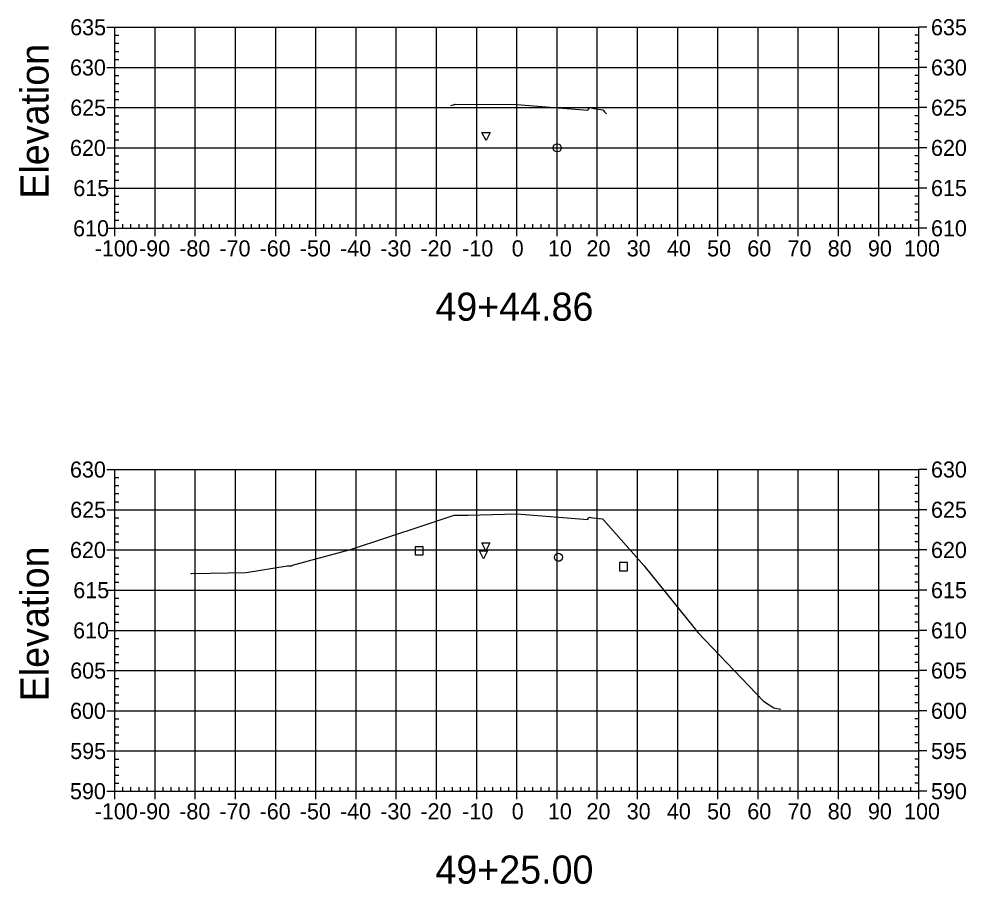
# Model space of a CAD drawing. Extents: x 708103 to 717568, y 374476 to 378707.
# Drawn here: x 712503.1 to 712738.7, y 377651.5 to 377866.7 of the extents above; entities that cross this region are included whole.
import ezdxf

# ---------------------------------------------------------------- set-up
doc = ezdxf.new("R2010")
doc.units = 0
for name, color, linetype in [('1', 7, 'Continuous'), ('10', 7, 'Continuous'), ('13', 7, 'Continuous'), ('4', 7, 'Continuous'), ('57', 7, 'Continuous'), ('60', 7, 'Continuous'), ('Existing', 7, 'Continuous')]:
    doc.layers.add(name, color=color, linetype=linetype)

msp = doc.modelspace()

# ---------------------------------------------------------------- linework, layer by layer
at = {"layer": '1'}
for points in [[(712619.29, 377836.46), (712618.29, 377838.46), (712620.29, 377838.46)], [(712619.27, 377734.42), (712618.27, 377736.42), (712620.27, 377736.42)], [(712618.64, 377732.41), (712617.64, 377734.41), (712619.64, 377734.41)]]:
    msp.add_lwpolyline(points, close=True, dxfattribs=at)
at = {"layer": '10'}
msp.add_lwpolyline([(712601.63, 377733.38), (712603.63, 377733.38), (712603.63, 377735.38), (712601.63, 377735.38)], close=True, dxfattribs=at)
at = {"layer": '13'}
for centre in [(712637.02, 377834.64), (712637.3, 377732.8)]:
    msp.add_circle(centre, 1, dxfattribs=at)
at = {"layer": '4'}
msp.add_lwpolyline([(712652.46, 377729.47), (712654.46, 377729.47), (712654.46, 377731.47), (712652.46, 377731.47)], close=True, dxfattribs=at)
at = {"layer": '57'}
for p, q in [((712524.98, 377864.63), (712526.98, 377864.63)), ((712526.98, 377864.63), (712726.98, 377864.63)), ((712526.98, 377814.63), (712526.98, 377864.63)), ((712526.98, 377814.63), (712526.98, 377864.63)), ((712536.98, 377814.63), (712536.98, 377864.63)), ((712546.98, 377814.63), (712546.98, 377864.63)), ((712556.98, 377814.63), (712556.98, 377864.63)), ((712566.98, 377814.63), (712566.98, 377864.63)), ((712576.98, 377814.63), (712576.98, 377864.63)), ((712586.98, 377814.63), (712586.98, 377864.63)), ((712596.98, 377814.63), (712596.98, 377864.63)), ((712606.98, 377814.63), (712606.98, 377864.63)), ((712616.98, 377814.63), (712616.98, 377864.63)), ((712626.98, 377814.63), (712626.98, 377864.63)), ((712636.98, 377814.63), (712636.98, 377864.63)), ((712646.98, 377814.63), (712646.98, 377864.63)), ((712656.98, 377814.63), (712656.98, 377864.63)), ((712666.98, 377814.63), (712666.98, 377864.63)), ((712676.98, 377814.63), (712676.98, 377864.63)), ((712686.98, 377814.63), (712686.98, 377864.63)), ((712696.98, 377814.63), (712696.98, 377864.63)), ((712706.98, 377814.63), (712706.98, 377864.63)), ((712716.98, 377814.63), (712716.98, 377864.63)), ((712726.98, 377814.63), (712726.98, 377864.63)), ((712726.98, 377814.63), (712726.98, 377864.63)), ((712728.98, 377864.63), (712726.98, 377864.63)), ((712526.98, 377862.63), (712527.98, 377862.63)), ((712726.98, 377862.63), (712725.98, 377862.63)), ((712526.98, 377860.63), (712527.98, 377860.63)), ((712726.98, 377860.63), (712725.98, 377860.63)), ((712526.98, 377858.63), (712527.98, 377858.63)), ((712726.98, 377858.63), (712725.98, 377858.63)), ((712526.98, 377856.63), (712527.98, 377856.63)), ((712726.98, 377856.63), (712725.98, 377856.63)), ((712524.98, 377854.63), (712526.98, 377854.63)), ((712526.98, 377854.63), (712726.98, 377854.63)), ((712728.98, 377854.63), (712726.98, 377854.63)), ((712526.98, 377852.63), (712527.98, 377852.63)), ((712526.98, 377850.63), (712527.98, 377850.63)), ((712726.98, 377852.63), (712725.98, 377852.63)), ((712726.98, 377850.63), (712725.98, 377850.63)), ((712526.98, 377848.63), (712527.98, 377848.63)), ((712726.98, 377848.63), (712725.98, 377848.63)), ((712526.98, 377846.63), (712527.98, 377846.63)), ((712726.98, 377846.63), (712725.98, 377846.63)), ((712524.98, 377844.63), (712526.98, 377844.63)), ((712526.98, 377844.63), (712726.98, 377844.63)), ((712728.98, 377844.63), (712726.98, 377844.63)), ((712526.98, 377842.63), (712527.98, 377842.63)), ((712726.98, 377842.63), (712725.98, 377842.63)), ((712526.98, 377840.63), (712527.98, 377840.63)), ((712526.98, 377838.63), (712527.98, 377838.63)), ((712726.98, 377840.63), (712725.98, 377840.63)), ((712726.98, 377838.63), (712725.98, 377838.63)), ((712526.98, 377836.63), (712527.98, 377836.63)), ((712726.98, 377836.63), (712725.98, 377836.63)), ((712524.98, 377834.63), (712526.98, 377834.63)), ((712526.98, 377834.63), (712726.98, 377834.63)), ((712728.98, 377834.63), (712726.98, 377834.63)), ((712526.98, 377832.63), (712527.98, 377832.63)), ((712726.98, 377832.63), (712725.98, 377832.63)), ((712526.98, 377830.63), (712527.98, 377830.63)), ((712726.98, 377830.63), (712725.98, 377830.63)), ((712526.98, 377828.63), (712527.98, 377828.63)), ((712726.98, 377828.63), (712725.98, 377828.63)), ((712524.98, 377824.63), (712526.98, 377824.63)), ((712526.98, 377826.63), (712527.98, 377826.63)), ((712526.98, 377824.63), (712726.98, 377824.63)), ((712726.98, 377826.63), (712725.98, 377826.63)), ((712728.98, 377824.63), (712726.98, 377824.63)), ((712526.98, 377822.63), (712527.98, 377822.63)), ((712726.98, 377822.63), (712725.98, 377822.63)), ((712526.98, 377820.63), (712527.98, 377820.63)), ((712726.98, 377820.63), (712725.98, 377820.63)), ((712526.98, 377818.63), (712527.98, 377818.63)), ((712726.98, 377818.63), (712725.98, 377818.63)), ((712526.98, 377816.63), (712527.98, 377816.63)), ((712528.98, 377814.63), (712528.98, 377815.63)), ((712530.98, 377814.63), (712530.98, 377815.63)), ((712532.98, 377814.63), (712532.98, 377815.63)), ((712534.98, 377814.63), (712534.98, 377815.63)), ((712538.98, 377814.63), (712538.98, 377815.63)), ((712540.98, 377814.63), (712540.98, 377815.63)), ((712542.98, 377814.63), (712542.98, 377815.63)), ((712544.98, 377814.63), (712544.98, 377815.63)), ((712548.98, 377814.63), (712548.98, 377815.63)), ((712550.98, 377814.63), (712550.98, 377815.63)), ((712552.98, 377814.63), (712552.98, 377815.63)), ((712554.98, 377814.63), (712554.98, 377815.63)), ((712558.98, 377814.63), (712558.98, 377815.63)), ((712560.98, 377814.63), (712560.98, 377815.63)), ((712562.98, 377814.63), (712562.98, 377815.63)), ((712564.98, 377814.63), (712564.98, 377815.63)), ((712568.98, 377814.63), (712568.98, 377815.63)), ((712570.98, 377814.63), (712570.98, 377815.63)), ((712572.98, 377814.63), (712572.98, 377815.63)), ((712574.98, 377814.63), (712574.98, 377815.63)), ((712578.98, 377814.63), (712578.98, 377815.63)), ((712580.98, 377814.63), (712580.98, 377815.63)), ((712582.98, 377814.63), (712582.98, 377815.63)), ((712584.98, 377814.63), (712584.98, 377815.63)), ((712588.98, 377814.63), (712588.98, 377815.63)), ((712590.98, 377814.63), (712590.98, 377815.63)), ((712592.98, 377814.63), (712592.98, 377815.63)), ((712594.98, 377814.63), (712594.98, 377815.63)), ((712598.98, 377814.63), (712598.98, 377815.63)), ((712600.98, 377814.63), (712600.98, 377815.63)), ((712602.98, 377814.63), (712602.98, 377815.63)), ((712604.98, 377814.63), (712604.98, 377815.63)), ((712608.98, 377814.63), (712608.98, 377815.63)), ((712610.98, 377814.63), (712610.98, 377815.63)), ((712612.98, 377814.63), (712612.98, 377815.63)), ((712614.98, 377814.63), (712614.98, 377815.63)), ((712618.98, 377814.63), (712618.98, 377815.63)), ((712620.98, 377814.63), (712620.98, 377815.63)), ((712622.98, 377814.63), (712622.98, 377815.63)), ((712624.98, 377814.63), (712624.98, 377815.63)), ((712628.98, 377814.63), (712628.98, 377815.63)), ((712630.98, 377814.63), (712630.98, 377815.63)), ((712632.98, 377814.63), (712632.98, 377815.63)), ((712634.98, 377814.63), (712634.98, 377815.63)), ((712638.98, 377814.63), (712638.98, 377815.63)), ((712640.98, 377814.63), (712640.98, 377815.63)), ((712642.98, 377814.63), (712642.98, 377815.63)), ((712644.98, 377814.63), (712644.98, 377815.63)), ((712648.98, 377814.63), (712648.98, 377815.63)), ((712650.98, 377814.63), (712650.98, 377815.63)), ((712652.98, 377814.63), (712652.98, 377815.63)), ((712654.98, 377814.63), (712654.98, 377815.63)), ((712658.98, 377814.63), (712658.98, 377815.63)), ((712660.98, 377814.63), (712660.98, 377815.63)), ((712662.98, 377814.63), (712662.98, 377815.63)), ((712664.98, 377814.63), (712664.98, 377815.63)), ((712668.98, 377814.63), (712668.98, 377815.63)), ((712670.98, 377814.63), (712670.98, 377815.63)), ((712672.98, 377814.63), (712672.98, 377815.63)), ((712674.98, 377814.63), (712674.98, 377815.63)), ((712678.98, 377814.63), (712678.98, 377815.63)), ((712680.98, 377814.63), (712680.98, 377815.63)), ((712682.98, 377814.63), (712682.98, 377815.63)), ((712684.98, 377814.63), (712684.98, 377815.63)), ((712688.98, 377814.63), (712688.98, 377815.63)), ((712690.98, 377814.63), (712690.98, 377815.63)), ((712692.98, 377814.63), (712692.98, 377815.63)), ((712694.98, 377814.63), (712694.98, 377815.63)), ((712698.98, 377814.63), (712698.98, 377815.63)), ((712700.98, 377814.63), (712700.98, 377815.63)), ((712702.98, 377814.63), (712702.98, 377815.63)), ((712704.98, 377814.63), (712704.98, 377815.63)), ((712708.98, 377814.63), (712708.98, 377815.63)), ((712710.98, 377814.63), (712710.98, 377815.63)), ((712712.98, 377814.63), (712712.98, 377815.63)), ((712714.98, 377814.63), (712714.98, 377815.63)), ((712718.98, 377814.63), (712718.98, 377815.63)), ((712720.98, 377814.63), (712720.98, 377815.63)), ((712722.98, 377814.63), (712722.98, 377815.63)), ((712724.98, 377814.63), (712724.98, 377815.63)), ((712726.98, 377816.63), (712725.98, 377816.63)), ((712524.98, 377814.63), (712526.98, 377814.63)), ((712526.98, 377814.63), (712726.98, 377814.63)), ((712526.98, 377814.63), (712726.98, 377814.63)), ((712526.98, 377812.63), (712526.98, 377814.63)), ((712536.98, 377812.63), (712536.98, 377814.63)), ((712546.98, 377812.63), (712546.98, 377814.63)), ((712556.98, 377812.63), (712556.98, 377814.63)), ((712566.98, 377812.63), (712566.98, 377814.63)), ((712576.98, 377812.63), (712576.98, 377814.63)), ((712586.98, 377812.63), (712586.98, 377814.63)), ((712596.98, 377812.63), (712596.98, 377814.63)), ((712606.98, 377812.63), (712606.98, 377814.63)), ((712616.98, 377812.63), (712616.98, 377814.63)), ((712626.98, 377812.63), (712626.98, 377814.63)), ((712636.98, 377812.63), (712636.98, 377814.63)), ((712646.98, 377812.63), (712646.98, 377814.63)), ((712656.98, 377812.63), (712656.98, 377814.63)), ((712666.98, 377812.63), (712666.98, 377814.63)), ((712676.98, 377812.63), (712676.98, 377814.63)), ((712686.98, 377812.63), (712686.98, 377814.63)), ((712696.98, 377812.63), (712696.98, 377814.63)), ((712706.98, 377812.63), (712706.98, 377814.63)), ((712716.98, 377812.63), (712716.98, 377814.63)), ((712726.98, 377812.63), (712726.98, 377814.63)), ((712728.98, 377814.63), (712726.98, 377814.63)), ((712524.98, 377754.63), (712526.98, 377754.63)), ((712526.98, 377754.63), (712726.98, 377754.63)), ((712526.98, 377674.63), (712526.98, 377754.63)), ((712526.98, 377674.63), (712526.98, 377754.63)), ((712536.98, 377674.63), (712536.98, 377754.63)), ((712546.98, 377674.63), (712546.98, 377754.63)), ((712556.98, 377674.63), (712556.98, 377754.63)), ((712566.98, 377674.63), (712566.98, 377754.63)), ((712576.98, 377674.63), (712576.98, 377754.63)), ((712586.98, 377674.63), (712586.98, 377754.63)), ((712596.98, 377674.63), (712596.98, 377754.63)), ((712606.98, 377674.63), (712606.98, 377754.63)), ((712616.98, 377674.63), (712616.98, 377754.63)), ((712626.98, 377674.63), (712626.98, 377754.63)), ((712636.98, 377674.63), (712636.98, 377754.63)), ((712646.98, 377674.63), (712646.98, 377754.63)), ((712656.98, 377674.63), (712656.98, 377754.63)), ((712666.98, 377674.63), (712666.98, 377754.63)), ((712676.98, 377674.63), (712676.98, 377754.63)), ((712686.98, 377674.63), (712686.98, 377754.63)), ((712696.98, 377674.63), (712696.98, 377754.63)), ((712706.98, 377674.63), (712706.98, 377754.63)), ((712716.98, 377674.63), (712716.98, 377754.63)), ((712726.98, 377674.63), (712726.98, 377754.63)), ((712726.98, 377674.63), (712726.98, 377754.63)), ((712728.98, 377754.63), (712726.98, 377754.63)), ((712526.98, 377752.63), (712527.98, 377752.63)), ((712726.98, 377752.63), (712725.98, 377752.63)), ((712526.98, 377750.63), (712527.98, 377750.63)), ((712726.98, 377750.63), (712725.98, 377750.63)), ((712526.98, 377748.63), (712527.98, 377748.63)), ((712726.98, 377748.63), (712725.98, 377748.63)), ((712524.98, 377744.63), (712526.98, 377744.63)), ((712526.98, 377746.63), (712527.98, 377746.63)), ((712526.98, 377744.63), (712726.98, 377744.63)), ((712726.98, 377746.63), (712725.98, 377746.63)), ((712728.98, 377744.63), (712726.98, 377744.63)), ((712526.98, 377742.63), (712527.98, 377742.63)), ((712726.98, 377742.63), (712725.98, 377742.63)), ((712526.98, 377740.63), (712527.98, 377740.63)), ((712726.98, 377740.63), (712725.98, 377740.63)), ((712526.98, 377738.63), (712527.98, 377738.63)), ((712726.98, 377738.63), (712725.98, 377738.63)), ((712526.98, 377736.63), (712527.98, 377736.63)), ((712726.98, 377736.63), (712725.98, 377736.63)), ((712524.98, 377734.63), (712526.98, 377734.63)), ((712526.98, 377734.63), (712726.98, 377734.63)), ((712526.98, 377732.63), (712527.98, 377732.63)), ((712726.98, 377732.63), (712725.98, 377732.63)), ((712728.98, 377734.63), (712726.98, 377734.63)), ((712526.98, 377730.63), (712527.98, 377730.63)), ((712726.98, 377730.63), (712725.98, 377730.63)), ((712526.98, 377728.63), (712527.98, 377728.63)), ((712726.98, 377728.63), (712725.98, 377728.63)), ((712526.98, 377726.63), (712527.98, 377726.63)), ((712726.98, 377726.63), (712725.98, 377726.63)), ((712524.98, 377724.63), (712526.98, 377724.63)), ((712526.98, 377724.63), (712726.98, 377724.63)), ((712728.98, 377724.63), (712726.98, 377724.63)), ((712526.98, 377722.63), (712527.98, 377722.63)), ((712726.98, 377722.63), (712725.98, 377722.63)), ((712526.98, 377720.63), (712527.98, 377720.63)), ((712526.98, 377718.63), (712527.98, 377718.63)), ((712726.98, 377720.63), (712725.98, 377720.63)), ((712726.98, 377718.63), (712725.98, 377718.63)), ((712526.98, 377716.63), (712527.98, 377716.63)), ((712726.98, 377716.63), (712725.98, 377716.63)), ((712524.98, 377714.63), (712526.98, 377714.63)), ((712526.98, 377714.63), (712726.98, 377714.63)), ((712728.98, 377714.63), (712726.98, 377714.63)), ((712526.98, 377712.63), (712527.98, 377712.63)), ((712726.98, 377712.63), (712725.98, 377712.63)), ((712526.98, 377710.63), (712527.98, 377710.63)), ((712726.98, 377710.63), (712725.98, 377710.63)), ((712526.98, 377708.63), (712527.98, 377708.63)), ((712726.98, 377708.63), (712725.98, 377708.63)), ((712524.98, 377704.63), (712526.98, 377704.63)), ((712526.98, 377706.63), (712527.98, 377706.63)), ((712526.98, 377704.63), (712726.98, 377704.63)), ((712726.98, 377706.63), (712725.98, 377706.63)), ((712728.98, 377704.63), (712726.98, 377704.63)), ((712526.98, 377702.63), (712527.98, 377702.63)), ((712726.98, 377702.63), (712725.98, 377702.63)), ((712526.98, 377700.63), (712527.98, 377700.63)), ((712726.98, 377700.63), (712725.98, 377700.63)), ((712526.98, 377698.63), (712527.98, 377698.63)), ((712726.98, 377698.63), (712725.98, 377698.63)), ((712526.98, 377696.63), (712527.98, 377696.63)), ((712726.98, 377696.63), (712725.98, 377696.63)), ((712524.98, 377694.63), (712526.98, 377694.63)), ((712526.98, 377694.63), (712726.98, 377694.63)), ((712526.98, 377692.63), (712527.98, 377692.63)), ((712726.98, 377692.63), (712725.98, 377692.63)), ((712728.98, 377694.63), (712726.98, 377694.63)), ((712526.98, 377690.63), (712527.98, 377690.63)), ((712726.98, 377690.63), (712725.98, 377690.63)), ((712526.98, 377688.63), (712527.98, 377688.63)), ((712726.98, 377688.63), (712725.98, 377688.63)), ((712526.98, 377686.63), (712527.98, 377686.63)), ((712726.98, 377686.63), (712725.98, 377686.63)), ((712524.98, 377684.63), (712526.98, 377684.63)), ((712526.98, 377684.63), (712726.98, 377684.63)), ((712728.98, 377684.63), (712726.98, 377684.63)), ((712526.98, 377682.63), (712527.98, 377682.63)), ((712726.98, 377682.63), (712725.98, 377682.63)), ((712526.98, 377680.63), (712527.98, 377680.63)), ((712526.98, 377678.63), (712527.98, 377678.63)), ((712726.98, 377680.63), (712725.98, 377680.63)), ((712726.98, 377678.63), (712725.98, 377678.63)), ((712526.98, 377676.63), (712527.98, 377676.63)), ((712726.98, 377676.63), (712725.98, 377676.63)), ((712524.98, 377674.63), (712526.98, 377674.63)), ((712526.98, 377674.63), (712726.98, 377674.63)), ((712526.98, 377674.63), (712726.98, 377674.63)), ((712526.98, 377672.63), (712526.98, 377674.63)), ((712528.98, 377674.63), (712528.98, 377675.63)), ((712530.98, 377674.63), (712530.98, 377675.63)), ((712532.98, 377674.63), (712532.98, 377675.63)), ((712534.98, 377674.63), (712534.98, 377675.63)), ((712536.98, 377672.63), (712536.98, 377674.63)), ((712538.98, 377674.63), (712538.98, 377675.63)), ((712540.98, 377674.63), (712540.98, 377675.63)), ((712542.98, 377674.63), (712542.98, 377675.63)), ((712544.98, 377674.63), (712544.98, 377675.63)), ((712546.98, 377672.63), (712546.98, 377674.63)), ((712548.98, 377674.63), (712548.98, 377675.63)), ((712550.98, 377674.63), (712550.98, 377675.63)), ((712552.98, 377674.63), (712552.98, 377675.63)), ((712554.98, 377674.63), (712554.98, 377675.63)), ((712556.98, 377672.63), (712556.98, 377674.63)), ((712558.98, 377674.63), (712558.98, 377675.63)), ((712560.98, 377674.63), (712560.98, 377675.63)), ((712562.98, 377674.63), (712562.98, 377675.63)), ((712564.98, 377674.63), (712564.98, 377675.63)), ((712566.98, 377672.63), (712566.98, 377674.63)), ((712568.98, 377674.63), (712568.98, 377675.63)), ((712570.98, 377674.63), (712570.98, 377675.63)), ((712572.98, 377674.63), (712572.98, 377675.63)), ((712574.98, 377674.63), (712574.98, 377675.63)), ((712576.98, 377672.63), (712576.98, 377674.63)), ((712578.98, 377674.63), (712578.98, 377675.63)), ((712580.98, 377674.63), (712580.98, 377675.63)), ((712582.98, 377674.63), (712582.98, 377675.63)), ((712584.98, 377674.63), (712584.98, 377675.63)), ((712586.98, 377672.63), (712586.98, 377674.63)), ((712588.98, 377674.63), (712588.98, 377675.63)), ((712590.98, 377674.63), (712590.98, 377675.63)), ((712592.98, 377674.63), (712592.98, 377675.63)), ((712594.98, 377674.63), (712594.98, 377675.63)), ((712596.98, 377672.63), (712596.98, 377674.63)), ((712598.98, 377674.63), (712598.98, 377675.63)), ((712600.98, 377674.63), (712600.98, 377675.63)), ((712602.98, 377674.63), (712602.98, 377675.63)), ((712604.98, 377674.63), (712604.98, 377675.63)), ((712606.98, 377672.63), (712606.98, 377674.63)), ((712608.98, 377674.63), (712608.98, 377675.63)), ((712610.98, 377674.63), (712610.98, 377675.63)), ((712612.98, 377674.63), (712612.98, 377675.63)), ((712614.98, 377674.63), (712614.98, 377675.63)), ((712616.98, 377672.63), (712616.98, 377674.63)), ((712618.98, 377674.63), (712618.98, 377675.63)), ((712620.98, 377674.63), (712620.98, 377675.63)), ((712622.98, 377674.63), (712622.98, 377675.63)), ((712624.98, 377674.63), (712624.98, 377675.63)), ((712626.98, 377672.63), (712626.98, 377674.63)), ((712628.98, 377674.63), (712628.98, 377675.63)), ((712630.98, 377674.63), (712630.98, 377675.63)), ((712632.98, 377674.63), (712632.98, 377675.63)), ((712634.98, 377674.63), (712634.98, 377675.63)), ((712636.98, 377672.63), (712636.98, 377674.63)), ((712638.98, 377674.63), (712638.98, 377675.63)), ((712640.98, 377674.63), (712640.98, 377675.63)), ((712642.98, 377674.63), (712642.98, 377675.63)), ((712644.98, 377674.63), (712644.98, 377675.63)), ((712646.98, 377672.63), (712646.98, 377674.63)), ((712648.98, 377674.63), (712648.98, 377675.63)), ((712650.98, 377674.63), (712650.98, 377675.63)), ((712652.98, 377674.63), (712652.98, 377675.63)), ((712654.98, 377674.63), (712654.98, 377675.63)), ((712656.98, 377672.63), (712656.98, 377674.63)), ((712658.98, 377674.63), (712658.98, 377675.63)), ((712660.98, 377674.63), (712660.98, 377675.63)), ((712662.98, 377674.63), (712662.98, 377675.63)), ((712664.98, 377674.63), (712664.98, 377675.63)), ((712666.98, 377672.63), (712666.98, 377674.63)), ((712668.98, 377674.63), (712668.98, 377675.63)), ((712670.98, 377674.63), (712670.98, 377675.63)), ((712672.98, 377674.63), (712672.98, 377675.63)), ((712674.98, 377674.63), (712674.98, 377675.63)), ((712676.98, 377672.63), (712676.98, 377674.63)), ((712678.98, 377674.63), (712678.98, 377675.63)), ((712680.98, 377674.63), (712680.98, 377675.63)), ((712682.98, 377674.63), (712682.98, 377675.63)), ((712684.98, 377674.63), (712684.98, 377675.63)), ((712686.98, 377672.63), (712686.98, 377674.63)), ((712688.98, 377674.63), (712688.98, 377675.63)), ((712690.98, 377674.63), (712690.98, 377675.63)), ((712692.98, 377674.63), (712692.98, 377675.63)), ((712694.98, 377674.63), (712694.98, 377675.63)), ((712696.98, 377672.63), (712696.98, 377674.63)), ((712698.98, 377674.63), (712698.98, 377675.63)), ((712700.98, 377674.63), (712700.98, 377675.63)), ((712702.98, 377674.63), (712702.98, 377675.63)), ((712704.98, 377674.63), (712704.98, 377675.63)), ((712706.98, 377672.63), (712706.98, 377674.63)), ((712708.98, 377674.63), (712708.98, 377675.63)), ((712710.98, 377674.63), (712710.98, 377675.63)), ((712712.98, 377674.63), (712712.98, 377675.63)), ((712714.98, 377674.63), (712714.98, 377675.63)), ((712716.98, 377672.63), (712716.98, 377674.63)), ((712718.98, 377674.63), (712718.98, 377675.63)), ((712720.98, 377674.63), (712720.98, 377675.63)), ((712722.98, 377674.63), (712722.98, 377675.63)), ((712724.98, 377674.63), (712724.98, 377675.63)), ((712726.98, 377672.63), (712726.98, 377674.63)), ((712728.98, 377674.63), (712726.98, 377674.63))]:
    msp.add_line(p, q, dxfattribs=at)
at = {"layer": 'Existing'}
for points in [[(712610.58, 377845.19), (712611.15, 377845.33), (712611.33, 377845.38), (712611.55, 377845.45), (712611.64, 377845.48), (712626.98, 377845.43), (712644.64, 377844.03), (712644.64, 377844.03), (712645.09, 377844.65), (712646.11, 377844.46), (712648.31, 377844.1), (712648.35, 377844.1), (712648.44, 377844.01), (712648.77, 377843.6), (712649.25, 377843.13)], [(712545.89, 377728.75), (712545.99, 377728.76), (712546.21, 377728.79), (712559.64, 377729.06), (712569.81, 377730.66), (712570.89, 377730.69), (712571.16, 377730.86), (712572.11, 377731.11), (712585.6, 377734.78), (712603.68, 377740.73), (712611.39, 377743.31), (712614.83, 377743.3), (712626.98, 377743.64), (712639.52, 377742.62), (712644.55, 377742.22), (712644.87, 377742.61), (712645, 377742.78), (712645.29, 377742.73), (712645.9, 377742.63), (712648.25, 377742.33), (712648.48, 377742.09), (712658.52, 377730.75), (712658.85, 377730.36), (712670.72, 377715.68), (712670.95, 377715.34), (712671.98, 377714.1), (712688.31, 377697.06), (712690.92, 377695.38), (712692.62, 377695.06)]]:
    msp.add_lwpolyline(points, dxfattribs=at)

# ---------------------------------------------------------------- texts
at = {"layer": '1'}
for s, p in [('49+44.86', (712606.71, 377791.63)), ('49+25.00', (712606.71, 377651.63))]:
    msp.add_text(s, height=7, dxfattribs=at).set_placement(p)
at = {"layer": '57'}
for s, p in [('635', (712515.86, 377862.63)), ('635', (712729.98, 377862.63)), ('630', (712515.81, 377852.63)), ('630', (712729.98, 377852.63)), ('625', (712515.86, 377842.63)), ('625', (712729.98, 377842.63)), ('620', (712515.81, 377832.63)), ('620', (712729.98, 377832.63)), ('615', (712516.63, 377822.63)), ('615', (712729.98, 377822.63)), ('610', (712516.58, 377812.63)), ('610', (712729.98, 377812.63)), ('-100', (712521.97, 377807.63)), ('-90', (712532.98, 377807.63)), ('-80', (712542.98, 377807.63)), ('-70', (712552.98, 377807.63)), ('-60', (712562.98, 377807.63)), ('-50', (712572.98, 377807.63)), ('-40', (712582.98, 377807.63)), ('-30', (712592.98, 377807.63)), ('-20', (712602.98, 377807.63)), ('-10', (712613.37, 377807.63)), ('0', (712625.69, 377807.63)), ('10', (712634.68, 377807.63)), ('20', (712644.29, 377807.63)), ('30', (712654.29, 377807.63)), ('40', (712664.29, 377807.63)), ('50', (712674.29, 377807.63)), ('60', (712684.29, 377807.63)), ('70', (712694.29, 377807.63)), ('80', (712704.29, 377807.63)), ('90', (712714.29, 377807.63)), ('100', (712723.28, 377807.63)), ('630', (712515.81, 377752.63)), ('630', (712729.98, 377752.63)), ('625', (712515.86, 377742.63)), ('625', (712729.98, 377742.63)), ('620', (712515.81, 377732.63)), ('620', (712729.98, 377732.63)), ('615', (712516.63, 377722.63)), ('615', (712729.98, 377722.63)), ('610', (712516.58, 377712.63)), ('610', (712729.98, 377712.63)), ('605', (712515.86, 377702.63)), ('605', (712729.98, 377702.63)), ('600', (712515.81, 377692.63)), ('600', (712729.98, 377692.63)), ('595', (712515.86, 377682.63)), ('595', (712729.98, 377682.63)), ('590', (712515.81, 377672.63)), ('590', (712729.98, 377672.63)), ('-100', (712521.97, 377667.63)), ('-90', (712532.98, 377667.63)), ('-80', (712542.98, 377667.63)), ('-70', (712552.98, 377667.63)), ('-60', (712562.98, 377667.63)), ('-50', (712572.98, 377667.63)), ('-40', (712582.98, 377667.63)), ('-30', (712592.98, 377667.63)), ('-20', (712602.98, 377667.63)), ('-10', (712613.37, 377667.63)), ('0', (712625.69, 377667.63)), ('10', (712634.68, 377667.63)), ('20', (712644.29, 377667.63)), ('30', (712654.29, 377667.63)), ('40', (712664.29, 377667.63)), ('50', (712674.29, 377667.63)), ('60', (712684.29, 377667.63)), ('70', (712694.29, 377667.63)), ('80', (712704.29, 377667.63)), ('90', (712714.29, 377667.63)), ('100', (712723.28, 377667.63))]:
    msp.add_text(s, height=4, dxfattribs=at).set_placement(p)
at = {"layer": '60'}
for p in [(712510.48, 377821.99), (712510.48, 377696.99)]:
    msp.add_text('Elevation', height=7, rotation=90, dxfattribs=at).set_placement(p)

doc.saveas('drawing.dxf')
